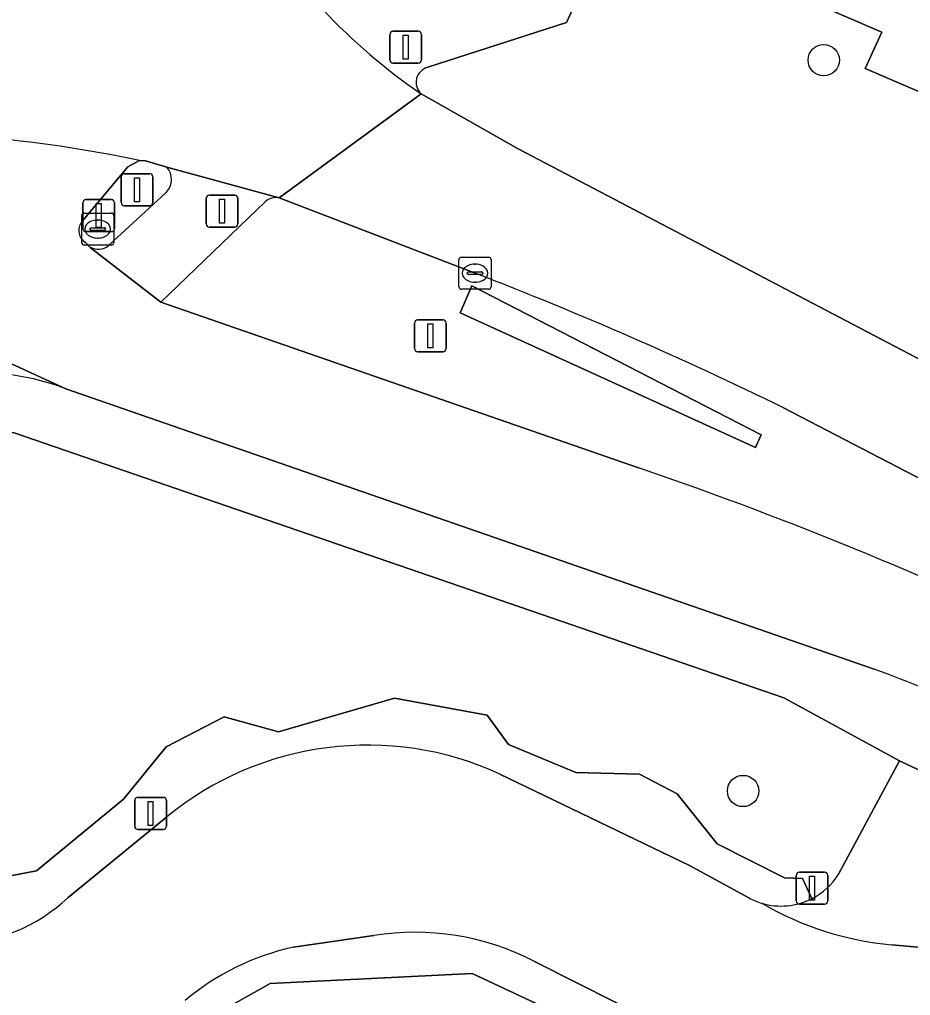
# Model space of a CAD drawing. Extents: x 159716 to 160783, y 383290 to 384031.
# Drawn here: x 160258.52 to 160286.35, y 383942.54 to 383973.01 of the extents above; entities that cross this region are included whole.
import ezdxf

# ---------------------------------------------------------------- set-up
doc = ezdxf.new("R2010")
doc.units = 0
for name, color, linetype in [('IMGEO_Berm_groen', 7, 'Continuous'), ('IMGEO_Boom', 7, 'Continuous'), ('IMGEO_Brandkraan', 7, 'Continuous'), ('IMGEO_Fietspad_gesloten', 7, 'Continuous'), ('IMGEO_Groenvoorziening', 7, 'Continuous'), ('IMGEO_Haag', 7, 'Continuous'), ('IMGEO_Kolk', 7, 'Continuous'), ('IMGEO_Lichtmast', 7, 'Continuous'), ('IMGEO_Rijbaan_lokaal_gesloten', 7, 'Continuous'), ('IMGEO_Verkeerseiland_gesloten', 7, 'Continuous'), ('IMGEO_Verkeersregelinstallatiepaal', 7, 'Continuous'), ('IMGEO_Voetpad_open', 7, 'Continuous')]:
    doc.layers.add(name, color=color, linetype=linetype)

msp = doc.modelspace()

# ---------------------------------------------------------------- linework, layer by layer
at = {"layer": 'IMGEO_Berm_groen'}
for points in [[(160310.268, 383964.089), (160302.512, 383967.472), (160301.755, 383965.717), (160303.761, 383964.852), (160303.626, 383964.54), (160301.178, 383958.867), (160299.172, 383959.732), (160301.223, 383964.485), (160284.942, 383971.487), (160285.461, 383972.616), (160277.128, 383976.21), (160275.611, 383972.921), (160271.28, 383971.519)], [(160271.065, 383970.69), (160274.099, 383968.969), (160299.757, 383955.528), (160306.043, 383952.251), (160308.679, 383950.896), (160310.503, 383949.967)], [(160272.752, 383965.091), (160266.634, 383967.442)], [(160266.199, 383967.324), (160262.937, 383964.191), (160277.893, 383959.006)], [(160308.744, 383947.191), (160304.593, 383949.39), (160296.842, 383953.383), (160282.387, 383960.887)]]:
    msp.add_lwpolyline(points, dxfattribs=at)
msp.add_lwpolyline([(160272.289, 383963.856), (160272.652, 383964.691), (160281.69, 383960.045), (160281.508, 383959.646)], close=True, dxfattribs=at)
for centre, radius, start, end in [((160271.398, 383971.046), 0.487, 104.0028, 226.9187), ((160266.538, 383966.935), 0.516, 79.292, 131.0621), ((160229.868, 383853.663), 119.395, 63.90397, 68.95025), ((160235.773, 383836.739), 129.319, 64.26642, 70.9918)]:
    msp.add_arc(centre, radius, start, end, dxfattribs=at)
at = {"layer": 'IMGEO_Boom'}
for centre in [(160283.642, 383971.744), (160281.123, 383948.922)]:
    msp.add_circle(centre, 0.489, dxfattribs=at)
at = {"layer": 'IMGEO_Brandkraan'}
for p, q in [((160260.467, 383966.042), (160260.467, 383966.894)), ((160260.542, 383966.968), (160261.394, 383966.968)), ((160261.468, 383966.894), (160261.468, 383966.042)), ((160260.769, 383966.511), (160261.167, 383966.511)), ((160260.955, 383966.748), (160260.98, 383966.748)), ((160260.726, 383966.462), (160260.726, 383966.474)), ((160261.164, 383966.425), (160260.766, 383966.425)), ((160261.21, 383966.474), (160261.21, 383966.462)), ((160261.394, 383965.968), (160260.542, 383965.968)), ((160260.978, 383966.188), (160260.953, 383966.188))]:
    msp.add_line(p, q, dxfattribs=at)
for points in [[(160260.467, 383966.042), (160260.467, 383966.894)], [(160260.542, 383966.968), (160261.394, 383966.968)], [(160261.468, 383966.894), (160261.468, 383966.042)], [(160261.394, 383965.968), (160260.542, 383965.968)]]:
    msp.add_lwpolyline(points, dxfattribs=at)
for centre, radius, start, end in [((160260.544, 383966.892), 0.0765, 91.552, 178.448), ((160260.544, 383966.892), 0.0765, 91.552, 178.448), ((160261.392, 383966.892), 0.0765, 1.552, 88.448), ((160261.392, 383966.892), 0.0765, 1.552, 88.448), ((160260.766, 383966.471), 0.0403, 85.8775, 175.7526), ((160261.171, 383966.473), 0.0386, 1.7309, 96.639), ((160260.763, 383966.461), 0.0366, 178.938, 274.7102), ((160261.167, 383966.468), 0.043, 264.8664, 352.4533), ((160260.544, 383966.044), 0.0765, 181.552, 268.448), ((160260.544, 383966.044), 0.0765, 181.552, 268.448), ((160261.392, 383966.044), 0.0765, 271.552, 358.448), ((160261.392, 383966.044), 0.0765, 271.552, 358.448)]:
    msp.add_arc(centre, radius, start, end, dxfattribs=at)
for centre, major_axis, ratio, start_param, end_param in [((160260.954, 383966.468), (-0.387, 0.002), 0.722429, 4.712389, 7.853982), ((160260.979, 383966.468), (-0.39, 0.002), 0.717154, 1.570796, 4.712389)]:
    msp.add_ellipse(centre, major_axis=major_axis, ratio=ratio, start_param=start_param, end_param=end_param, dxfattribs=at)
at = {"layer": 'IMGEO_Fietspad_gesloten'}
for points in [[(160253.928, 383968.018), (160253.497, 383968.242), (160253.345, 383968.363), (160248.592, 383967.18), (160252.813, 383964.766), (160259.968, 383961.482), (160285.214, 383952.73)], [(160260.499, 383966.733), (160261.904, 383968.41), (160262.274, 383968.606)], [(160277.893, 383959.006), (160262.937, 383964.191), (160260.734, 383965.898), (160260.56, 383966.065)], [(160259.968, 383961.482), (160252.813, 383964.766)]]:
    msp.add_lwpolyline(points, dxfattribs=at)
for centre, radius, start, end in [((160254.039, 383930.031), 39.444, 77.9495, 85.2724), ((160260.819, 383966.425), 0.444, 136.1341, 234.3012), ((160257.326, 383954.657), 7.318, 68.8385, 112.4883), ((160235.773, 383836.739), 129.319, 64.26642, 70.9918), ((160266.402, 383901.746), 54.344, 62.3319, 69.7464)]:
    msp.add_arc(centre, radius, start, end, dxfattribs=at)
at = {"layer": 'IMGEO_Groenvoorziening'}
for points in [[(160272.652, 383964.691), (160272.289, 383963.856), (160281.508, 383959.646), (160281.69, 383960.045)], [(160278.063, 383933.83), (160278.486, 383939.423), (160277.791, 383940.82), (160272.666, 383943.222), (160266.349, 383942.908), (160264.516, 383941.876), (160259.669, 383937.533), (160259.583, 383933.363)], [(160278.063, 383933.83), (160259.583, 383933.363), (160259.669, 383937.533), (160264.516, 383941.876), (160266.349, 383942.908), (160272.666, 383943.222), (160277.791, 383940.82), (160278.486, 383939.423)]]:
    msp.add_lwpolyline(points, close=True, dxfattribs=at)
for points in [[(160286.011, 383949.867), (160282.393, 383951.83), (160258.359, 383960.105), (160257.04, 383960.19), (160257.847, 383957.551), (160254.547, 383956.551), (160253.755, 383958.994), (160248.775, 383955.941), (160248.807, 383955.222)], [(160254.678, 383946.352), (160254.749, 383945.498), (160255.887, 383945.825), (160259.057, 383946.428), (160261.77, 383948.671), (160263.101, 383950.302), (160264.915, 383951.239), (160266.614, 383950.772), (160270.235, 383951.817), (160273.13, 383951.288), (160273.798, 383950.369), (160275.901, 383949.504), (160277.884, 383949.443), (160279.069, 383948.836), (160280.316, 383947.274), (160282.421, 383946.213), (160282.979, 383946.188), (160283.273, 383945.56)], [(160283.273, 383945.56), (160282.979, 383946.188), (160282.421, 383946.213), (160280.316, 383947.274), (160279.069, 383948.836), (160277.884, 383949.443), (160275.901, 383949.504), (160273.798, 383950.369), (160273.13, 383951.288), (160270.235, 383951.817), (160266.614, 383950.772), (160264.915, 383951.239), (160263.101, 383950.302), (160261.77, 383948.671), (160259.057, 383946.428), (160255.887, 383945.825), (160254.749, 383945.498)], [(160284.102, 383946.322), (160286.011, 383949.867)], [(160273.53, 383949.451), (160279.449, 383946.598), (160281.308, 383945.583)], [(160260.041, 383945.595), (160263.126, 383948.117)], [(160269.591, 383944.405), (160267.082, 383944.044)], [(160278.454, 383941.665), (160274.587, 383943.608)]]:
    msp.add_lwpolyline(points, dxfattribs=at)
for centre, radius, start, end in [((160269.398, 383940.442), 9.912, 65.3603, 129.2529), ((160282.317, 383947.432), 2.102, 297.0495, 328.1277), ((160256.38, 383949.475), 5.335, 270.9486, 313.3383), ((160282.305, 383947.418), 2.088, 241.4955, 253.487), ((160282.312, 383947.437), 2.108, 253.4262, 297.1082), ((160270.891, 383936.498), 8.013, 62.5345, 99.3377), ((160268.772, 383936.33), 7.897, 102.3587, 129.9831)]:
    msp.add_arc(centre, radius, start, end, dxfattribs=at)
at = {"layer": 'IMGEO_Haag'}
msp.add_lwpolyline([(160281.508, 383959.646), (160281.69, 383960.045), (160272.652, 383964.691), (160272.289, 383963.856)], close=True, dxfattribs=at)
at = {"layer": 'IMGEO_Kolk'}
for p, q in [((160272.326, 383965.591), (160273.178, 383965.591)), ((160272.251, 383964.665), (160272.251, 383965.517)), ((160272.739, 383965.371), (160272.764, 383965.371)), ((160273.252, 383965.517), (160273.252, 383964.665)), ((160272.51, 383965.085), (160272.51, 383965.097)), ((160272.948, 383965.048), (160272.55, 383965.048)), ((160272.553, 383965.134), (160272.951, 383965.134)), ((160272.994, 383965.097), (160272.994, 383965.085)), ((160272.762, 383964.811), (160272.737, 383964.811)), ((160273.178, 383964.591), (160272.326, 383964.591))]:
    msp.add_line(p, q, dxfattribs=at)
for points in [[(160272.326, 383965.591), (160273.178, 383965.591)], [(160272.251, 383964.665), (160272.251, 383965.517)], [(160273.252, 383965.517), (160273.252, 383964.665)], [(160273.178, 383964.591), (160272.326, 383964.591)]]:
    msp.add_lwpolyline(points, dxfattribs=at)
for centre, radius, start, end in [((160272.328, 383965.515), 0.0765, 91.552, 178.448), ((160272.328, 383965.515), 0.0765, 91.552, 178.448), ((160273.176, 383965.515), 0.0765, 1.552, 88.448), ((160273.176, 383965.515), 0.0765, 1.552, 88.448), ((160272.55, 383965.094), 0.0403, 85.8775, 175.7526), ((160272.547, 383965.084), 0.0366, 178.938, 274.7102), ((160272.951, 383965.091), 0.043, 264.8664, 352.4533), ((160272.955, 383965.096), 0.0386, 1.7309, 96.639), ((160272.328, 383964.667), 0.0765, 181.552, 268.448), ((160272.328, 383964.667), 0.0765, 181.552, 268.448), ((160273.176, 383964.667), 0.0765, 271.552, 358.448), ((160273.176, 383964.667), 0.0765, 271.552, 358.448)]:
    msp.add_arc(centre, radius, start, end, dxfattribs=at)
for centre, major_axis, ratio, start_param, end_param in [((160272.738, 383965.091), (-0.387, 0.002), 0.722429, 4.712389, 7.853982), ((160272.763, 383965.091), (-0.39, 0.002), 0.717154, 1.570796, 4.712389)]:
    msp.add_ellipse(centre, major_axis=major_axis, ratio=ratio, start_param=start_param, end_param=end_param, dxfattribs=at)
at = {"layer": 'IMGEO_Lichtmast'}
for p, q in [((160270.863, 383962.735), (160270.863, 383963.535)), ((160270.863, 383963.535), (160270.863, 383962.735)), ((160270.963, 383963.635), (160271.753, 383963.635)), ((160271.753, 383963.635), (160270.963, 383963.635)), ((160271.853, 383963.535), (160271.853, 383962.735)), ((160271.853, 383962.735), (160271.853, 383963.535)), ((160271.753, 383962.635), (160270.963, 383962.635)), ((160270.963, 383962.635), (160271.753, 383962.635)), ((160262.123, 383947.823), (160262.123, 383948.623)), ((160262.123, 383948.623), (160262.123, 383947.823)), ((160262.223, 383948.723), (160263.013, 383948.723)), ((160263.013, 383948.723), (160262.223, 383948.723)), ((160263.113, 383948.623), (160263.113, 383947.823)), ((160263.113, 383947.823), (160263.113, 383948.623)), ((160263.013, 383947.723), (160262.223, 383947.723)), ((160262.223, 383947.723), (160263.013, 383947.723)), ((160282.781, 383945.488), (160282.781, 383946.288)), ((160282.781, 383946.288), (160282.781, 383945.488)), ((160282.881, 383946.388), (160283.671, 383946.388)), ((160283.671, 383946.388), (160282.881, 383946.388)), ((160283.771, 383946.288), (160283.771, 383945.488)), ((160283.771, 383945.488), (160283.771, 383946.288)), ((160283.671, 383945.388), (160282.881, 383945.388)), ((160282.881, 383945.388), (160283.671, 383945.388))]:
    msp.add_line(p, q, dxfattribs=at)
for points in [[(160271.283, 383963.51), (160271.433, 383963.51), (160271.433, 383962.76), (160271.283, 383962.76), (160271.283, 383963.51)], [(160262.543, 383948.598), (160262.693, 383948.598), (160262.693, 383947.848), (160262.543, 383947.848), (160262.543, 383948.598)], [(160283.201, 383946.263), (160283.351, 383946.263), (160283.351, 383945.513), (160283.201, 383945.513), (160283.201, 383946.263)]]:
    msp.add_lwpolyline(points, dxfattribs=at)
for centre, start, end in [((160270.963, 383963.535), 90, 180), ((160270.963, 383963.535), 90, 180), ((160271.753, 383963.535), 0, 90), ((160271.753, 383963.535), 360, 90), ((160270.963, 383962.735), 180, 270), ((160270.963, 383962.735), 180, 270), ((160271.753, 383962.735), 270, 0), ((160271.753, 383962.735), 270, 0), ((160262.223, 383948.623), 90, 180), ((160262.223, 383948.623), 90, 180), ((160263.013, 383948.623), 0, 90), ((160263.013, 383948.623), 360, 90), ((160262.223, 383947.823), 180, 270), ((160262.223, 383947.823), 180, 270), ((160263.013, 383947.823), 270, 0), ((160263.013, 383947.823), 270, 0), ((160282.881, 383946.288), 90, 180), ((160282.881, 383946.288), 90, 180), ((160283.671, 383946.288), 0, 90), ((160283.671, 383946.288), 360, 90), ((160282.881, 383945.488), 180, 270), ((160282.881, 383945.488), 180, 270), ((160283.671, 383945.488), 270, 0), ((160283.671, 383945.488), 270, 0)]:
    msp.add_arc(centre, 0.1, start, end, dxfattribs=at)
at = {"layer": 'IMGEO_Rijbaan_lokaal_gesloten'}
for points in [[(160262.274, 383968.606), (160262.461, 383968.597), (160263.121, 383968.403), (160266.634, 383967.442), (160271.065, 383970.69)], [(160310.503, 383949.967), (160308.679, 383950.896), (160306.043, 383952.251), (160299.757, 383955.528), (160274.099, 383968.969), (160271.065, 383970.69), (160266.634, 383967.442), (160272.752, 383965.091)], [(160282.387, 383960.887), (160296.842, 383953.383), (160304.593, 383949.39), (160308.744, 383947.191)]]:
    msp.add_lwpolyline(points, dxfattribs=at)
for centre, radius, start, end in [((160281.729, 383986.214), 18.833, 223.2681, 235.5138), ((160254.039, 383930.031), 39.444, 77.9495, 85.2724), ((160229.868, 383853.663), 119.395, 63.90397, 68.95025)]:
    msp.add_arc(centre, radius, start, end, dxfattribs=at)
at = {"layer": 'IMGEO_Verkeerseiland_gesloten'}
for points in [[(160263.121, 383968.403), (160262.461, 383968.597), (160262.274, 383968.606), (160261.904, 383968.41), (160260.499, 383966.733)], [(160261.305, 383965.951), (160263.106, 383967.613)], [(160260.56, 383966.065), (160260.734, 383965.898)]]:
    msp.add_lwpolyline(points, dxfattribs=at)
for centre, radius, start, end in [((160262.697, 383968.016), 0.574, 315.4345, 42.39), ((160260.819, 383966.425), 0.444, 136.1341, 234.3012), ((160260.979, 383966.365), 0.527, 242.34, 308.2659)]:
    msp.add_arc(centre, radius, start, end, dxfattribs=at)
at = {"layer": 'IMGEO_Verkeersregelinstallatiepaal'}
for p, q in [((160270.189, 383972.647), (160270.979, 383972.647)), ((160270.979, 383972.647), (160270.189, 383972.647)), ((160270.089, 383971.747), (160270.089, 383972.547)), ((160270.089, 383972.547), (160270.089, 383971.747)), ((160271.079, 383972.547), (160271.079, 383971.747)), ((160271.079, 383971.747), (160271.079, 383972.547)), ((160270.979, 383971.647), (160270.189, 383971.647)), ((160270.189, 383971.647), (160270.979, 383971.647)), ((160261.701, 383967.298), (160261.701, 383968.098)), ((160261.701, 383968.098), (160261.701, 383967.298)), ((160261.801, 383968.198), (160262.591, 383968.198)), ((160262.591, 383968.198), (160261.801, 383968.198)), ((160262.691, 383968.098), (160262.691, 383967.298)), ((160262.691, 383967.298), (160262.691, 383968.098)), ((160264.356, 383966.629), (160264.356, 383967.429)), ((160264.356, 383967.429), (160264.356, 383966.629)), ((160264.456, 383967.529), (160265.246, 383967.529)), ((160265.246, 383967.529), (160264.456, 383967.529)), ((160265.346, 383967.429), (160265.346, 383966.629)), ((160265.346, 383966.629), (160265.346, 383967.429)), ((160260.5, 383966.489), (160260.5, 383967.289)), ((160260.5, 383967.289), (160260.5, 383966.489)), ((160260.6, 383967.389), (160261.39, 383967.389)), ((160261.39, 383967.389), (160260.6, 383967.389)), ((160261.49, 383967.289), (160261.49, 383966.489)), ((160261.49, 383966.489), (160261.49, 383967.289)), ((160262.591, 383967.198), (160261.801, 383967.198)), ((160261.801, 383967.198), (160262.591, 383967.198)), ((160265.246, 383966.529), (160264.456, 383966.529)), ((160264.456, 383966.529), (160265.246, 383966.529)), ((160261.39, 383966.389), (160260.6, 383966.389)), ((160260.6, 383966.389), (160261.39, 383966.389))]:
    msp.add_line(p, q, dxfattribs=at)
for points in [[(160270.509, 383972.522), (160270.659, 383972.522), (160270.659, 383971.772), (160270.509, 383971.772), (160270.509, 383972.522)], [(160262.121, 383968.073), (160262.271, 383968.073), (160262.271, 383967.323), (160262.121, 383967.323), (160262.121, 383968.073)], [(160260.92, 383967.264), (160261.07, 383967.264), (160261.07, 383966.514), (160260.92, 383966.514), (160260.92, 383967.264)], [(160264.776, 383967.404), (160264.926, 383967.404), (160264.926, 383966.654), (160264.776, 383966.654), (160264.776, 383967.404)]]:
    msp.add_lwpolyline(points, dxfattribs=at)
for centre, start, end in [((160270.189, 383972.547), 90, 180), ((160270.189, 383972.547), 90, 180), ((160270.979, 383972.547), 0, 90), ((160270.979, 383972.547), 360, 90), ((160270.189, 383971.747), 180, 270), ((160270.189, 383971.747), 180, 270), ((160270.979, 383971.747), 270, 0), ((160270.979, 383971.747), 270, 0), ((160261.801, 383968.098), 90, 180), ((160261.801, 383968.098), 90, 180), ((160262.591, 383968.098), 0, 90), ((160262.591, 383968.098), 360, 90), ((160264.456, 383967.429), 90, 180), ((160264.456, 383967.429), 90, 180), ((160265.246, 383967.429), 0, 90), ((160265.246, 383967.429), 360, 90), ((160260.6, 383967.289), 90, 180), ((160260.6, 383967.289), 90, 180), ((160261.39, 383967.289), 0, 90), ((160261.39, 383967.289), 360, 90), ((160261.801, 383967.298), 180, 270), ((160261.801, 383967.298), 180, 270), ((160262.591, 383967.298), 270, 0), ((160262.591, 383967.298), 270, 0), ((160264.456, 383966.629), 180, 270), ((160264.456, 383966.629), 180, 270), ((160265.246, 383966.629), 270, 0), ((160265.246, 383966.629), 270, 0), ((160260.6, 383966.489), 180, 270), ((160260.6, 383966.489), 180, 270), ((160261.39, 383966.489), 270, 0), ((160261.39, 383966.489), 270, 0)]:
    msp.add_arc(centre, 0.1, start, end, dxfattribs=at)
at = {"layer": 'IMGEO_Voetpad_open'}
for points in [[(160271.28, 383971.519), (160275.611, 383972.921), (160277.128, 383976.21), (160277.978, 383978.054), (160275.349, 383979.165)], [(160266.634, 383967.442), (160263.121, 383968.403)], [(160263.106, 383967.613), (160261.305, 383965.951)], [(160260.734, 383965.898), (160262.937, 383964.191), (160266.199, 383967.324)], [(160254.527, 383961.419), (160257.04, 383960.19), (160258.359, 383960.105), (160282.393, 383951.83), (160286.011, 383949.867), (160288.056, 383948.891), (160288.355, 383948.749), (160313.404, 383935.73), (160315.226, 383934.815), (160318.022, 383933.322), (160322.898, 383930.604), (160326.468, 383928.547), (160331.197, 383925.586), (160335.84, 383921.515)], [(160285.214, 383952.73), (160259.968, 383961.482)], [(160288.056, 383948.891), (160286.011, 383949.867), (160284.102, 383946.322)], [(160281.308, 383945.583), (160279.449, 383946.598), (160273.53, 383949.451)], [(160263.126, 383948.117), (160260.041, 383945.595)], [(160267.082, 383944.044), (160269.591, 383944.405)], [(160285.766, 383944.12), (160288.443, 383943.878)], [(160297.09, 383943.104), (160288.443, 383943.878), (160285.766, 383944.12)], [(160274.587, 383943.608), (160278.454, 383941.665)]]:
    msp.add_lwpolyline(points, dxfattribs=at)
msp.add_lwpolyline([(160277.978, 383978.054), (160277.128, 383976.21), (160285.461, 383972.616), (160284.942, 383971.487), (160301.223, 383964.485), (160299.172, 383959.732), (160301.178, 383958.867), (160303.626, 383964.54), (160303.761, 383964.852), (160301.755, 383965.717), (160302.512, 383967.472)], close=True, dxfattribs=at)
for centre, radius, start, end in [((160281.729, 383986.214), 18.833, 223.2681, 235.5138), ((160271.398, 383971.046), 0.487, 104.0028, 226.9187), ((160262.697, 383968.016), 0.574, 315.4345, 42.39), ((160266.538, 383966.935), 0.516, 79.292, 131.0621), ((160260.979, 383966.365), 0.527, 242.34, 308.2659), ((160257.326, 383954.657), 7.318, 68.8385, 112.4883), ((160266.402, 383901.746), 54.344, 62.3319, 69.7464), ((160269.398, 383940.442), 9.912, 65.3603, 129.2529), ((160282.317, 383947.432), 2.102, 297.0495, 328.1277), ((160256.38, 383949.475), 5.335, 270.9486, 313.3383), ((160282.305, 383947.418), 2.088, 241.4955, 253.487), ((160282.312, 383947.437), 2.108, 253.4262, 297.1082), ((160286.642, 383953.852), 9.771, 239.6933, 264.8584), ((160286.642, 383953.852), 9.771, 239.6933, 264.8584), ((160270.891, 383936.498), 8.013, 62.5345, 99.3377), ((160268.772, 383936.33), 7.897, 102.3587, 129.9831)]:
    msp.add_arc(centre, radius, start, end, dxfattribs=at)

doc.saveas('drawing.dxf')
